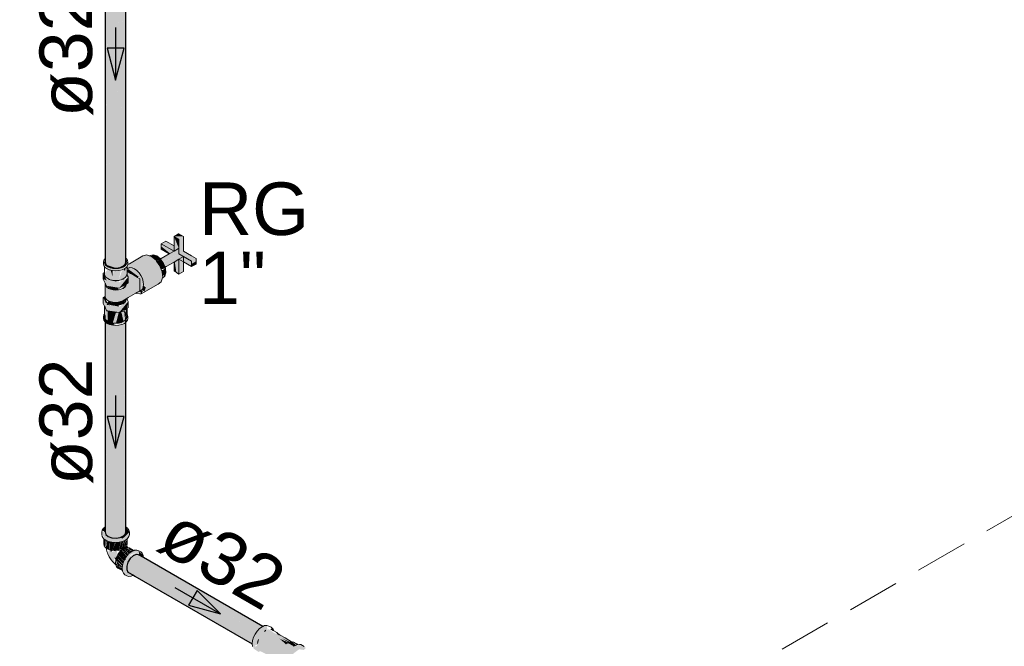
# Model space of a CAD drawing. Header units: millimetres. Extents: x 567 to 934, y -1 to 364.
# Tile 956 of 1056: x 727.39 to 731.14, y 193.91 to 196.3. Entities that reach past the tile are written whole.
import ezdxf

# ---------------------------------------------------------------- set-up
doc = ezdxf.new("R2010")
doc.units = ezdxf.units.MM
doc.header["$MEASUREMENT"] = 0
doc.linetypes.add('JIS_02_2.0', pattern=[0.3, 0.2, -0.1])
doc.linetypes.add('NULL', pattern=[0])
for name, color, linetype, lineweight in [('AF-Condutos', 140, 'Continuous', 25), ('AF-Conexões', 152, 'Continuous', 18), ('AF-Registro', 253, 'Continuous', 18), ('AF-Sentido conduto', 140, 'Continuous', 30), ('AF-Textos conduto', 7, 'Continuous', 9), ('DI-Área do detalhe', 10, 'JIS_02_2.0', 0), ('Textos', 7, 'Continuous', 9)]:
    doc.layers.add(name, color=color, linetype=linetype, lineweight=lineweight)
doc.styles.add('Arial', font='arial.ttf')

msp = doc.modelspace()

# ---------------------------------------------------------------- hatches: boundary and pattern name
at = {"layer": 'AF-Condutos', "linetype": 'Continuous'}
for points in [[(727.717, 195.3784), (727.7196, 195.3648), (727.7285, 195.3569), (727.7285, 196.9697), (727.7197, 195.3891), (727.7196, 196.9776)], [(727.717, 196.9651), (727.717, 195.3741), (727.7196, 196.9638)], [(727.7197, 195.3891), (727.7284, 196.96), (727.7196, 196.9639)], [(727.7285, 195.3569), (727.7421, 195.3518), (727.7421, 196.9646)], [(727.7582, 195.3503), (727.774, 195.3528), (727.774, 196.9656)], [(727.774, 195.3528), (727.7866, 195.3587), (727.7866, 196.9715)], [(727.794, 195.3671), (727.794, 196.9799), (727.7866, 195.3587)], [(727.794, 196.9645), (727.7866, 196.9612), (727.7866, 195.3587)], [(727.7949, 195.3765), (727.7949, 196.9893), (727.794, 195.3944)], [(727.794, 195.3671), (727.7949, 196.9653), (727.794, 196.9647)], [(727.7285, 196.9597), (727.7285, 195.3569), (727.742, 196.954)], [(727.7421, 195.3518), (727.7582, 195.3503), (727.7582, 196.9631)], [(727.7421, 196.9543), (727.7421, 195.3518), (727.7581, 196.9526)], [(727.7739, 196.9567), (727.7582, 196.9555), (727.7582, 195.3503)], [(727.7865, 196.9604), (727.774, 196.9574), (727.774, 195.3528)], [(727.7171, 194.3701), (727.7196, 195.1432), (727.717, 195.1451)], [(727.717, 194.3469), (727.7171, 194.3701), (727.717, 195.1451)], [(727.7171, 194.3659), (727.7196, 194.3376), (727.7285, 194.3297), (727.7421, 194.3246), (727.7438, 194.4073), (727.7421, 195.1374), (727.7294, 194.3873), (727.7285, 195.1426), (727.72, 194.3741), (727.7196, 195.1505)], [(727.7196, 195.1418), (727.72, 194.3741), (727.7284, 195.1366)], [(727.7285, 195.1369), (727.7294, 194.3873), (727.742, 195.1319)], [(727.7421, 194.3246), (727.7582, 194.3231), (727.774, 194.3256), (727.774, 195.1384), (727.7603, 194.4303), (727.7582, 195.136)], [(727.7421, 195.1309), (727.7438, 194.4073), (727.7581, 195.1298)], [(727.7739, 195.1334), (727.7582, 195.1322), (727.7603, 194.4303)], [(727.774, 194.3256), (727.7866, 194.3315), (727.7866, 195.1443)], [(727.7865, 195.1372), (727.774, 195.1342), (727.774, 194.3256)], [(727.7866, 194.3315), (727.794, 194.3399), (727.7941, 194.4105), (727.794, 195.1527)], [(727.7939, 195.1418), (727.7866, 195.1386), (727.7866, 194.3315)], [(727.7949, 194.3493), (727.7949, 195.1621), (727.7941, 194.4105)], [(727.7941, 194.4105), (727.7949, 195.1438), (727.7941, 195.1432)], [(728.2753, 193.928), (728.2849, 193.9543), (727.8116, 194.2455), (727.803, 194.2316), (727.7984, 194.2167), (727.7984, 194.2034), (727.803, 194.194), (728.2762, 193.9208), (728.2762, 193.9213)], [(728.2935, 193.968), (727.8226, 194.2559), (727.8116, 194.2455), (728.2931, 193.9675)], [(728.2843, 193.9546), (728.2931, 193.9675), (727.8116, 194.2455)], [(728.3033, 193.9789), (727.834, 194.2611), (727.8226, 194.2559), (728.3029, 193.9785)], [(728.3013, 193.9795), (727.8226, 194.2559), (728.2932, 193.9682)], [(728.3102, 193.9862), (727.834, 194.2611), (728.3032, 193.979)], [(727.844, 194.2602), (727.834, 194.2611), (728.3118, 193.9853), (728.312, 193.9854), (727.8624, 194.2494), (728.3162, 193.9876)], [(728.3155, 193.988), (727.8624, 194.2494), (728.3116, 193.9856)]]:
    msp.add_hatch(color=151, dxfattribs=at).paths.add_polyline_path(points)
at = {"layer": 'AF-Conexões', "linetype": 'Continuous'}
for points in [[(727.717, 194.3656), (727.7053, 194.3536), (727.717, 194.3448)], [(727.807, 194.3295), (727.8088, 194.3457), (727.7825, 194.3194), (727.7562, 194.3153), (727.7189, 194.3242), (727.7053, 194.3536), (727.7053, 194.3379), (727.7189, 194.3158), (727.7425, 194.308), (727.7698, 194.308), (727.7934, 194.3158)], [(727.7079, 194.348), (727.7189, 194.3242), (727.7562, 194.3153), (727.7825, 194.3194), (727.7723, 194.3253), (727.7582, 194.3231), (727.732, 194.3284), (727.7178, 194.3442)], [(727.717, 194.3602), (727.7951, 194.3518), (727.7425, 194.3751)], [(727.7949, 194.3661), (727.794, 194.3399), (727.774, 194.3256), (727.7825, 194.3209), (727.8088, 194.3457)], [(727.7128, 194.3204), (727.7118, 194.3011), (727.7178, 194.2883), (727.7178, 194.3167)], [(727.7191, 194.2943), (727.7233, 194.3126), (727.7189, 194.3158)], [(727.7191, 194.2873), (727.7248, 194.283), (727.7248, 194.3132)], [(727.7248, 194.283), (727.734, 194.279), (727.7341, 194.3086), (727.7251, 194.3121)], [(727.7432, 194.3079), (727.734, 194.279), (727.7447, 194.2764), (727.7547, 194.307)], [(727.7349, 194.2819), (727.7432, 194.3078), (727.7342, 194.31)], [(727.7456, 194.2791), (727.7562, 194.2755), (727.7562, 194.3069)], [(727.7677, 194.2779), (727.7677, 194.3078), (727.7563, 194.3069), (727.7571, 194.2785)], [(727.7765, 194.3085), (727.7677, 194.3078), (727.7677, 194.2764)], [(727.7783, 194.282), (727.7783, 194.31), (727.7681, 194.278)], [(727.7858, 194.3118), (727.7783, 194.31), (727.7783, 194.279)], [(727.7946, 194.2883), (727.7946, 194.3164), (727.7883, 194.2874), (727.7876, 194.3132), (727.7788, 194.2808)], [(727.7878, 194.2846), (727.7931, 194.3157), (727.7876, 194.3132)], [(727.7946, 194.2883), (727.7978, 194.3191), (727.7946, 194.3167)], [(727.7989, 194.3199), (727.7957, 194.2989), (727.7985, 194.2938)], [(727.7511, 194.2483), (727.7595, 194.2501), (727.7621, 194.276), (727.7385, 194.27), (727.7325, 194.2793), (727.7283, 194.2716), (727.7323, 194.252), (727.7538, 194.225), (727.7508, 194.2417)], [(727.7385, 194.27), (727.7443, 194.2765), (727.7355, 194.2786)], [(727.7722, 194.2692), (727.7647, 194.2608), (727.7875, 194.2361), (727.796, 194.2427)], [(727.7787, 194.2783), (727.7712, 194.2703), (727.7983, 194.2546)], [(727.7712, 194.2703), (727.7927, 194.2464), (727.7983, 194.2546)], [(727.7963, 194.2869), (727.7787, 194.2783), (727.8056, 194.2628), (727.7884, 194.2826), (727.8177, 194.2727)], [(727.7806, 194.2763), (727.7991, 194.256), (727.8055, 194.2627)], [(727.8518, 194.2713), (727.8368, 194.2779), (727.8182, 194.2729), (727.7996, 194.2564), (727.7859, 194.2328), (727.7809, 194.2084), (727.7859, 194.1898), (727.7991, 194.1801), (727.7882, 194.2042), (727.8068, 194.2522), (727.8158, 194.2617), (727.8441, 194.2737), (727.8614, 194.2576)], [(727.7879, 194.2832), (727.8062, 194.2642), (727.8129, 194.2691)], [(727.7881, 194.2835), (727.8114, 194.2701), (727.8178, 194.2727)], [(727.8158, 194.1786), (727.8238, 194.182), (727.803, 194.194), (727.7985, 194.2242), (727.8189, 194.2573), (727.834, 194.2611), (727.844, 194.2602), (727.8441, 194.2737), (727.8068, 194.2522), (727.7882, 194.2042), (727.7984, 194.1819)], [(727.7949, 194.2877), (727.8195, 194.2735), (727.8232, 194.2751)], [(727.8264, 194.2764), (727.809, 194.2864), (727.8043, 194.2835), (727.8232, 194.2751)], [(727.8601, 194.2509), (727.8614, 194.2576), (727.8441, 194.2737), (727.8457, 194.2601)], [(727.7511, 194.2483), (727.757, 194.2414), (727.7596, 194.2501)], [(727.7596, 194.2503), (727.7596, 194.2382), (727.7834, 194.2244)], [(727.7827, 194.2248), (727.7596, 194.2382), (727.7812, 194.217)], [(727.7598, 194.2264), (727.781, 194.2088), (727.7816, 194.2146), (727.7596, 194.2371)], [(727.7668, 194.2585), (727.7597, 194.2505), (727.7869, 194.2348)], [(727.783, 194.2268), (727.7869, 194.2348), (727.7597, 194.2505)], [(727.7564, 194.2227), (727.7808, 194.2073), (727.7599, 194.2261)], [(727.7819, 194.2003), (727.7811, 194.207), (727.7566, 194.2212), (727.7597, 194.2143)], [(728.3069, 193.8935), (728.3457, 193.8741), (728.3793, 193.8636), (728.4006, 193.849), (728.4033, 193.868), (728.4051, 193.8317), (728.4291, 193.8178), (728.4467, 193.8223), (728.4239, 193.8355), (728.418, 193.8486), (728.4339, 193.8855), (728.4549, 193.9008), (728.4719, 193.8977), (728.48, 193.9059), (728.4613, 193.9185), (728.4352, 193.9131), (728.4119, 193.9245), (728.4046, 193.9194), (728.3805, 193.9406), (728.4153, 193.9256), (728.3878, 193.9438), (728.4206, 193.9276), (728.4228, 193.9286), (728.4009, 193.9436), (728.3575, 193.9638), (728.3393, 193.9771), (728.3168, 193.9641), (728.3032, 193.9446), (728.2915, 193.9403), (728.287, 193.9162), (728.2956, 193.9162), (728.287, 193.9087), (728.2915, 193.9403), (728.3032, 193.9446), (728.3168, 193.9641), (728.3337, 193.975), (728.3319, 193.9914), (728.3162, 193.9876), (728.2947, 193.9699), (728.2811, 193.9463), (728.2761, 193.9219), (728.2811, 193.9033), (728.2998, 193.8906)], [(728.3518, 193.9808), (728.3442, 193.9766), (728.3557, 193.9724)], [(728.3805, 193.9406), (728.4046, 193.9194), (728.41, 193.9236)], [(728.4147, 193.9258), (728.3805, 193.9406), (728.4098, 193.9237)], [(728.3878, 193.9438), (728.4151, 193.9257), (728.4204, 193.9277)], [(728.4253, 193.9295), (728.4009, 193.9436), (728.423, 193.9287)], [(728.4415, 193.9172), (728.4119, 193.9245), (728.4321, 193.9128)], [(728.4273, 193.9283), (728.4122, 193.9244), (728.4428, 193.9168)]]:
    msp.add_hatch(color=161, dxfattribs=at).paths.add_polyline_path(points)
at = {"layer": 'AF-Registro', "linetype": 'Continuous'}
for points in [[(727.9966, 195.4808), (727.9786, 195.4712), (728.014, 195.4708)], [(727.9966, 195.4256), (727.9966, 195.4608), (727.9786, 195.4712)], [(727.9966, 195.4608), (728.014, 195.4148), (728.014, 195.4708), (727.9786, 195.4712)], [(727.9966, 195.4048), (727.9966, 195.4248), (727.9786, 195.4712), (727.9786, 195.4352)], [(727.9786, 195.4352), (727.9474, 195.4532), (727.9301, 195.4432), (727.9786, 195.4299)], [(727.9301, 195.4432), (727.9786, 195.4152), (727.9959, 195.4252)], [(727.9786, 195.4152), (727.9301, 195.4432), (727.9301, 195.4328), (727.9786, 195.3944)], [(727.9634, 195.4064), (727.9301, 195.4328), (727.9301, 195.4224), (727.9606, 195.4048)], [(727.9966, 195.384), (728.0451, 195.356), (728.0451, 195.3768), (728.014, 195.3911), (727.9966, 195.4048), (727.9786, 195.4352), (727.9786, 195.4152)], [(728.014, 195.4148), (727.9966, 195.4608), (727.9966, 195.4048), (728.0624, 195.3868)], [(727.8036, 195.3624), (727.803, 195.3476), (727.8448, 195.3171), (727.848, 195.3094), (727.848, 195.268), (727.8583, 195.2703), (727.8629, 195.2876), (727.8713, 195.2775), (727.9299, 195.2979), (727.9351, 195.3136), (727.9335, 195.3363), (727.9245, 195.3595), (727.8459, 195.3431), (727.8499, 195.3277), (727.8283, 195.3476), (727.8336, 195.3184), (727.8459, 195.3431), (727.9245, 195.3595), (727.9123, 195.3769), (727.8924, 195.3946), (727.8107, 195.3634), (727.8747, 195.4004), (727.8602, 195.3966)], [(727.8747, 195.4004), (727.8107, 195.3634), (727.8924, 195.3946)], [(727.8904, 195.3962), (727.8995, 195.3887), (727.9131, 195.3966), (727.8991, 195.4013)], [(727.9123, 195.3769), (727.9272, 195.385), (727.9131, 195.3966), (727.8995, 195.3887)], [(727.9786, 195.4152), (727.927, 195.3854), (727.937, 195.3711), (727.9966, 195.4048)], [(727.9445, 195.3539), (727.9966, 195.384), (727.9966, 195.4048), (727.938, 195.3709), (727.9395, 195.367)], [(727.9876, 195.3332), (727.9966, 195.328), (727.9966, 195.384), (727.9786, 195.3944)], [(727.9966, 195.4048), (728.0451, 195.3768), (728.0451, 195.3664), (728.0624, 195.3764), (728.0624, 195.3868)], [(727.9966, 195.384), (727.9966, 195.328), (728.014, 195.338), (728.014, 195.394)], [(727.9969, 195.4046), (728.0118, 195.3928), (728.045, 195.3768)], [(727.7967, 195.36), (727.7568, 195.3464), (727.7336, 195.35), (727.7197, 195.3609), (727.7239, 195.3477), (727.7448, 195.3408), (727.7689, 195.3408), (727.7801, 195.35), (727.7817, 195.3453)], [(727.7225, 195.3623), (727.7322, 195.3533), (727.7598, 195.3502)], [(727.7997, 195.3278), (727.7997, 195.3569), (727.7819, 195.3443), (727.7684, 195.3058), (727.7939, 195.3154)], [(727.9242, 195.36), (727.9389, 195.3685), (727.9272, 195.385), (727.9125, 195.3765)], [(727.9461, 195.3499), (727.9389, 195.3685), (727.9243, 195.3601), (727.93, 195.3455)], [(727.9786, 195.3736), (727.9786, 195.3384), (727.9876, 195.3332), (727.9814, 195.3752)], [(728.0624, 195.3668), (728.0624, 195.3764), (728.0451, 195.3664), (728.0451, 195.356)], [(727.7128, 195.333), (727.7095, 195.3311), (727.7222, 195.3038), (727.7695, 195.2965), (727.7668, 195.3023), (727.7254, 195.3054)], [(727.7095, 195.3087), (727.7222, 195.3038), (727.7095, 195.3311)], [(727.7095, 195.3087), (727.7222, 195.2814), (727.7695, 195.2741), (727.8041, 195.3165), (727.7695, 195.2965), (727.7259, 195.3032)], [(727.7171, 195.3355), (727.7154, 195.3214), (727.7265, 195.3103), (727.7457, 195.3039), (727.7679, 195.3039), (727.7766, 195.3414), (727.7481, 195.3405), (727.7457, 195.315), (727.7374, 195.3413), (727.7278, 195.346)], [(727.7457, 195.315), (727.7457, 195.3405), (727.7372, 195.3426)], [(727.8041, 195.2941), (727.8041, 195.3165), (727.7695, 195.2741)], [(727.8018, 195.3368), (727.7982, 195.3214), (727.8041, 195.3082), (727.848, 195.3101)], [(727.7997, 195.338), (727.839, 195.3153), (727.8448, 195.3171), (727.8041, 195.3468)], [(727.9336, 195.336), (727.9461, 195.3499), (727.933, 195.3424)], [(727.9336, 195.3359), (727.9476, 195.3325), (727.9461, 195.3499)], [(727.9476, 195.3325), (727.9337, 195.3359), (727.9373, 195.3266)], [(727.9431, 195.3193), (727.9476, 195.3325), (727.9345, 195.325)], [(727.848, 195.2637), (727.848, 195.3101), (727.8041, 195.3082), (727.8041, 195.2941), (727.7834, 195.2728), (727.7557, 195.2662), (727.728, 195.2728), (727.7165, 195.2888), (727.7165, 195.2424), (727.7179, 195.283), (727.7179, 195.2365), (727.728, 195.2264), (727.7557, 195.2198), (727.7834, 195.2264)], [(727.7165, 195.2424), (727.7176, 195.2375), (727.7179, 195.283)], [(727.7229, 195.2813), (727.7372, 195.2699), (727.767, 195.2676), (727.767, 195.2745)], [(727.7947, 195.2836), (727.796, 195.2894), (727.7764, 195.2699)], [(727.8041, 195.288), (727.8376, 195.2583), (727.8389, 195.3142)], [(727.9178, 195.2894), (727.9299, 195.2979), (727.8713, 195.2775), (727.8658, 195.2609), (727.8537, 195.2524)], [(727.8564, 195.2686), (727.8658, 195.2609), (727.8712, 195.2771), (727.8624, 195.2837)], [(727.7152, 195.2416), (727.7095, 195.2383), (727.7222, 195.211)], [(727.8489, 195.2629), (727.8537, 195.2524), (727.8619, 195.2658)], [(727.7095, 195.2157), (727.7222, 195.1884), (727.7222, 195.211), (727.7095, 195.2383)], [(727.714, 195.1754), (727.7194, 195.1535), (727.7244, 195.1465), (727.7265, 195.1791), (727.714, 195.2044)], [(727.7222, 195.1884), (727.7695, 195.1811), (727.8041, 195.2237), (727.7695, 195.2037), (727.7222, 195.211)], [(727.7238, 195.2146), (727.7222, 195.211), (727.7376, 195.2086)], [(727.7238, 195.2146), (727.745, 195.2075), (727.7299, 195.2256)], [(727.7306, 195.2241), (727.7372, 195.2114), (727.7372, 195.2223)], [(727.7372, 195.2225), (727.7372, 195.2114), (727.7467, 195.2092)], [(727.7388, 195.2211), (727.7467, 195.2092), (727.7467, 195.2203)], [(727.7417, 195.2095), (727.7695, 195.2037), (727.7677, 195.2076)], [(727.7563, 195.2198), (727.7467, 195.2092), (727.7568, 195.2084)], [(727.7467, 195.2191), (727.7467, 195.2092), (727.7562, 195.2197)], [(727.7666, 195.2207), (727.7568, 195.2084), (727.767, 195.2092)], [(727.7665, 195.2206), (727.7568, 195.2199), (727.7568, 195.2084)], [(727.7763, 195.2232), (727.767, 195.2092), (727.7764, 195.2114)], [(727.7761, 195.223), (727.767, 195.2208), (727.767, 195.2092)], [(727.8041, 195.2237), (727.7711, 195.1831), (727.7997, 195.1985)], [(727.7996, 195.2336), (727.7845, 195.227), (727.7764, 195.2114), (727.7845, 195.215)], [(727.7764, 195.2114), (727.7844, 195.2268), (727.7764, 195.2233)], [(727.7119, 195.1724), (727.7119, 195.152), (727.7239, 195.1399), (727.7448, 195.133), (727.753, 195.1368), (727.7197, 195.1531)], [(727.717, 195.1798), (727.7156, 195.1588), (727.7194, 195.1535)], [(727.7265, 195.148), (727.7457, 195.1416), (727.7568, 195.1797), (727.7258, 195.1879)], [(727.7265, 195.1869), (727.7568, 195.1797), (727.7654, 195.1817)], [(727.7871, 195.1869), (727.7568, 195.1797), (727.7461, 195.1399), (727.7568, 195.1407), (727.7679, 195.1805), (727.7783, 195.183), (727.7871, 195.148), (727.7935, 195.1527)], [(727.7679, 195.1805), (727.7572, 195.139), (727.7775, 195.1439)], [(727.7783, 195.183), (727.7679, 195.1805), (727.7775, 195.1437), (727.7865, 195.1477)], [(727.7937, 195.1527), (727.7899, 195.189), (727.7871, 195.1869)], [(727.7949, 195.1821), (727.7908, 195.1878), (727.7939, 195.1531), (727.7979, 195.1586)], [(727.7995, 195.1649), (727.7997, 195.1985), (727.7939, 195.1921), (727.798, 195.158)], [(727.8018, 195.1585), (727.7902, 195.1473), (727.7448, 195.133), (727.7568, 195.1321), (727.7568, 195.1377), (727.7801, 195.1357), (727.7801, 195.1418), (727.7897, 195.1399), (727.8018, 195.152)]]:
    msp.add_hatch(color=254, dxfattribs=at).paths.add_polyline_path(points)

# ---------------------------------------------------------------- linework, layer by layer
at = {"layer": 'AF-Condutos'}
for p, q in [((727.717, 196.9651), (727.717, 195.3741)), ((727.7949, 195.3908), (727.7949, 196.9893)), ((727.7949, 195.3884), (727.7949, 195.3908)), ((727.717, 195.3741), (727.7196, 195.3648)), ((727.7196, 195.3648), (727.7285, 195.3569)), ((727.7285, 195.3569), (727.7421, 195.3518)), ((727.774, 195.3528), (727.7866, 195.3587)), ((727.7866, 195.3587), (727.794, 195.3671)), ((727.794, 195.3671), (727.7949, 195.3765)), ((727.7949, 195.3808), (727.7949, 195.3884)), ((727.7949, 195.3778), (727.7949, 195.3808)), ((727.7949, 195.3765), (727.7949, 195.3778)), ((727.7421, 195.3518), (727.7582, 195.3503)), ((727.7582, 195.3503), (727.774, 195.3528)), ((727.717, 195.1451), (727.717, 194.37)), ((727.7949, 194.407), (727.7949, 195.1621)), ((727.7949, 194.3705), (727.7949, 194.407)), ((727.717, 194.37), (727.717, 194.3469)), ((727.717, 194.3469), (727.7196, 194.3376)), ((727.794, 194.3399), (727.7949, 194.3493)), ((727.7949, 194.3661), (727.7949, 194.3705)), ((727.7949, 194.3493), (727.7949, 194.3661)), ((727.7196, 194.3376), (727.7285, 194.3297)), ((727.7285, 194.3297), (727.7421, 194.3246)), ((727.7421, 194.3246), (727.7582, 194.3231)), ((727.7582, 194.3231), (727.774, 194.3256)), ((727.774, 194.3256), (727.7866, 194.3315)), ((727.7866, 194.3315), (727.794, 194.3399)), ((727.803, 194.2316), (727.7984, 194.2167)), ((727.8116, 194.2455), (727.803, 194.2316)), ((727.8226, 194.2559), (727.8116, 194.2455)), ((727.834, 194.2611), (727.8226, 194.2559)), ((727.844, 194.2602), (727.834, 194.2611)), ((727.8624, 194.2496), (727.844, 194.2602)), ((728.3162, 193.9876), (727.8624, 194.2496)), ((727.7984, 194.2167), (727.7984, 194.2034)), ((727.7984, 194.2034), (727.803, 194.194)), ((727.803, 194.194), (727.8238, 194.182)), ((727.8238, 194.182), (727.8299, 194.1785)), ((727.8299, 194.1785), (728.2762, 193.9208))]:
    msp.add_line(p, q, dxfattribs=at)
at = {"layer": 'AF-Conexões'}
for p, q in [((727.7053, 194.3536), (727.7035, 194.3457)), ((727.7035, 194.3457), (727.7035, 194.3373)), ((727.7106, 194.3609), (727.7053, 194.3536)), ((727.7127, 194.3626), (727.7106, 194.3609)), ((727.717, 194.3658), (727.7127, 194.3626)), ((727.7963, 194.3651), (727.7949, 194.3661)), ((727.8018, 194.3609), (727.7963, 194.3651)), ((727.8066, 194.3542), (727.8018, 194.3609)), ((727.807, 194.3536), (727.8066, 194.3542)), ((727.8088, 194.3457), (727.807, 194.3536)), ((727.8088, 194.3373), (727.8088, 194.3457)), ((727.7035, 194.3373), (727.7053, 194.3295)), ((727.7053, 194.3295), (727.7106, 194.3221)), ((727.7106, 194.3221), (727.7118, 194.3212)), ((727.7118, 194.3212), (727.7189, 194.3158)), ((727.7118, 194.3212), (727.7118, 194.3011)), ((727.7189, 194.3158), (727.7298, 194.311)), ((727.7298, 194.311), (727.7425, 194.308)), ((727.7425, 194.308), (727.7562, 194.3069)), ((727.7562, 194.3069), (727.7698, 194.308)), ((727.7698, 194.308), (727.7825, 194.311)), ((727.7825, 194.311), (727.7934, 194.3158)), ((727.7934, 194.3158), (727.8005, 194.3212)), ((727.8005, 194.3212), (727.8018, 194.3221)), ((727.8005, 194.3011), (727.8005, 194.3212)), ((727.8018, 194.3221), (727.807, 194.3295)), ((727.807, 194.3295), (727.8088, 194.3373)), ((727.7118, 194.3011), (727.7134, 194.2945)), ((727.7134, 194.2945), (727.7178, 194.2883)), ((727.7178, 194.2883), (727.7188, 194.2876)), ((727.7188, 194.2876), (727.7191, 194.2873)), ((727.7191, 194.2873), (727.7248, 194.283)), ((727.7191, 194.2873), (727.7199, 194.2844)), ((727.7199, 194.2844), (727.7228, 194.2734)), ((727.7228, 194.2734), (727.7266, 194.2631)), ((727.7248, 194.283), (727.734, 194.279)), ((727.734, 194.279), (727.7447, 194.2764)), ((727.7447, 194.2764), (727.7562, 194.2755)), ((727.7562, 194.2755), (727.7677, 194.2764)), ((727.7712, 194.2703), (727.7647, 194.2608)), ((727.7677, 194.2764), (727.7783, 194.279)), ((727.7787, 194.2783), (727.7712, 194.2703)), ((727.7783, 194.279), (727.7816, 194.2804)), ((727.7816, 194.2804), (727.7787, 194.2783)), ((727.7868, 194.2842), (727.7816, 194.2804)), ((727.7816, 194.2804), (727.7875, 194.283)), ((727.7921, 194.2865), (727.7868, 194.2842)), ((727.7875, 194.283), (727.7921, 194.2865)), ((727.7921, 194.2865), (727.7946, 194.2883)), ((727.7949, 194.2877), (727.7921, 194.2865)), ((727.7946, 194.2883), (727.7985, 194.2938)), ((727.8016, 194.2883), (727.7949, 194.2877)), ((727.7985, 194.2938), (727.799, 194.2945)), ((727.8016, 194.2883), (727.7985, 194.2938)), ((727.799, 194.2945), (727.8005, 194.3011)), ((727.8025, 194.2884), (727.8016, 194.2883)), ((727.809, 194.2864), (727.8025, 194.2884)), ((727.8182, 194.2729), (727.8085, 194.2659)), ((727.8264, 194.2764), (727.809, 194.2864)), ((727.8264, 194.2764), (727.8182, 194.2729)), ((727.8278, 194.277), (727.8264, 194.2764)), ((727.8368, 194.2779), (727.8278, 194.277)), ((727.8445, 194.2755), (727.8368, 194.2779)), ((727.8518, 194.2713), (727.8445, 194.2755)), ((727.8577, 194.2659), (727.8518, 194.2713)), ((727.7266, 194.2631), (727.7323, 194.252)), ((727.7323, 194.252), (727.7391, 194.2414)), ((727.7391, 194.2414), (727.7461, 194.233)), ((727.7461, 194.233), (727.7538, 194.225)), ((727.7566, 194.2399), (727.7555, 194.2299)), ((727.7555, 194.2299), (727.7564, 194.2227)), ((727.7596, 194.2503), (727.7566, 194.2399)), ((727.7597, 194.2505), (727.7596, 194.2503)), ((727.7647, 194.2608), (727.7597, 194.2505)), ((727.7859, 194.2328), (727.7822, 194.2203)), ((727.7919, 194.2451), (727.7859, 194.2328)), ((727.7996, 194.2564), (727.7919, 194.2451)), ((727.8085, 194.2659), (727.7996, 194.2564)), ((727.8614, 194.2576), (727.8577, 194.2659)), ((727.8624, 194.2496), (727.8614, 194.2576)), ((727.7538, 194.225), (727.7564, 194.2227)), ((727.7564, 194.2227), (727.7564, 194.2224)), ((727.7564, 194.2224), (727.7566, 194.2212)), ((727.7566, 194.2212), (727.7597, 194.2143)), ((727.7597, 194.2143), (727.7647, 194.2096)), ((727.7647, 194.2096), (727.782, 194.1996)), ((727.7822, 194.2203), (727.7809, 194.2084)), ((727.7809, 194.2084), (727.782, 194.1996)), ((727.782, 194.1996), (727.7822, 194.198)), ((727.7822, 194.198), (727.7859, 194.1898)), ((727.7859, 194.1898), (727.7919, 194.1843)), ((727.7919, 194.1843), (727.7991, 194.1801)), ((727.7991, 194.1801), (727.8068, 194.1777)), ((727.8068, 194.1777), (727.8158, 194.1786)), ((727.8158, 194.1786), (727.8238, 194.182)), ((728.2947, 193.9699), (728.287, 193.9586)), ((728.3037, 193.9793), (728.2947, 193.9699)), ((728.3133, 193.9864), (728.3037, 193.9793)), ((728.3162, 193.9876), (728.3133, 193.9864)), ((728.323, 193.9905), (728.3162, 193.9876)), ((728.328, 193.9729), (728.3224, 193.9685)), ((728.3224, 193.9685), (728.3237, 193.9694)), ((728.3319, 193.9914), (728.323, 193.9905)), ((728.3237, 193.9694), (728.328, 193.9729)), ((728.3397, 193.989), (728.3319, 193.9914)), ((728.3476, 193.9841), (728.3397, 193.989)), ((728.3518, 193.9808), (728.3476, 193.9841)), ((728.3557, 193.9724), (728.3492, 193.9762)), ((728.3492, 193.9762), (728.3529, 193.9733)), ((728.356, 193.9775), (728.3518, 193.9808)), ((728.3582, 193.971), (728.3557, 193.9724)), ((728.3582, 193.9718), (728.356, 193.9775)), ((728.3585, 193.9708), (728.3582, 193.9718)), ((728.3585, 193.9708), (728.3582, 193.971)), ((728.3703, 193.964), (728.3585, 193.9708)), ((728.2773, 193.9337), (728.2761, 193.9219)), ((728.2811, 193.9463), (728.2773, 193.9337)), ((728.287, 193.9586), (728.2811, 193.9463)), ((728.2995, 193.9374), (728.2956, 193.9228)), ((728.2956, 193.9228), (728.2976, 193.9301)), ((728.2976, 193.9301), (728.2995, 193.9374)), ((728.374, 193.9611), (728.3703, 193.964)), ((728.3711, 193.9607), (728.3746, 193.9579)), ((728.3712, 193.9607), (728.3711, 193.9607)), ((728.3773, 193.9572), (728.3712, 193.9607)), ((728.3777, 193.9581), (728.374, 193.9611)), ((728.3746, 193.9579), (728.3781, 193.9552)), ((728.3783, 193.9566), (728.3773, 193.9572)), ((728.3783, 193.9566), (728.3777, 193.9581)), ((728.3829, 193.9539), (728.3783, 193.9566)), ((728.4009, 193.9436), (728.3829, 193.9539)), ((728.4253, 193.9295), (728.4009, 193.9436)), ((728.4273, 193.9283), (728.4253, 193.9295)), ((728.2761, 193.9219), (728.2762, 193.9208)), ((728.2762, 193.9208), (728.2773, 193.9115)), ((728.41, 193.9236), (728.4153, 193.9256)), ((728.4119, 193.9245), (728.41, 193.9236)), ((728.4202, 193.9276), (728.4119, 193.9245)), ((728.4231, 193.9287), (728.4202, 193.9276)), ((728.4273, 193.9283), (728.4231, 193.9287)), ((728.4281, 193.9282), (728.4273, 193.9283)), ((728.433, 193.9278), (728.4281, 193.9282)), ((728.4484, 193.9189), (728.433, 193.9278)), ((728.433, 193.9123), (728.4443, 193.9165)), ((728.4373, 193.9148), (728.433, 193.9123)), ((728.4423, 193.9166), (728.4373, 193.9148)), ((728.4484, 193.9189), (728.4423, 193.9166)), ((728.4501, 193.9195), (728.4484, 193.9189)), ((728.4557, 193.919), (728.4501, 193.9195)), ((728.4613, 193.9185), (728.4557, 193.919)), ((728.4741, 193.9114), (728.4613, 193.9185))]:
    msp.add_line(p, q, dxfattribs=at)
at = {"layer": 'AF-Registro'}
for p, q in [((727.9959, 195.4812), (727.9786, 195.4712)), ((727.9966, 195.4608), (727.9786, 195.4712)), ((727.9786, 195.4712), (727.9966, 195.4608)), ((727.9786, 195.4712), (727.9786, 195.4352)), ((727.9966, 195.4808), (727.9959, 195.4812)), ((728.014, 195.4708), (727.9966, 195.4808)), ((728.014, 195.4148), (728.014, 195.4708)), ((727.9474, 195.4532), (727.9301, 195.4432)), ((727.9301, 195.4432), (727.9786, 195.4152)), ((727.9301, 195.4432), (727.9301, 195.4328)), ((727.9786, 195.4152), (727.9301, 195.4432)), ((727.9301, 195.4328), (727.9301, 195.4224)), ((727.9786, 195.4352), (727.9474, 195.4532)), ((727.9786, 195.4352), (727.9786, 195.4152)), ((727.9966, 195.4256), (727.9966, 195.4608)), ((727.9966, 195.4608), (727.9966, 195.4256)), ((727.8602, 195.3966), (727.8086, 195.3669)), ((727.8747, 195.4004), (727.8602, 195.3966)), ((727.8841, 195.3973), (727.8747, 195.4004)), ((727.8852, 195.397), (727.8841, 195.3973)), ((727.8874, 195.3982), (727.8852, 195.397)), ((727.8924, 195.3946), (727.8852, 195.397)), ((727.8991, 195.4013), (727.8874, 195.3982)), ((727.91, 195.3801), (727.8924, 195.3946)), ((727.9131, 195.3966), (727.8991, 195.4013)), ((727.9269, 195.3853), (727.9131, 195.3966)), ((727.9301, 195.4224), (727.9606, 195.4048)), ((727.9606, 195.4048), (727.9301, 195.3872)), ((727.9786, 195.4152), (727.9606, 195.4048)), ((727.9786, 195.4152), (727.9959, 195.4252)), ((727.9966, 195.4256), (727.9966, 195.4048)), ((727.9966, 195.4048), (727.9966, 195.4248)), ((727.9966, 195.4048), (728.0451, 195.3768)), ((728.014, 195.3948), (727.9966, 195.4048)), ((728.014, 195.394), (727.9966, 195.384)), ((728.0451, 195.3968), (728.014, 195.4148)), ((728.014, 195.338), (728.014, 195.394)), ((728.0451, 195.3768), (728.0147, 195.3944)), ((728.0624, 195.3868), (728.0451, 195.3968)), ((727.7119, 195.3802), (727.7103, 195.3733)), ((727.7103, 195.3733), (727.7103, 195.3667)), ((727.7103, 195.3667), (727.7119, 195.3598)), ((727.714, 195.3832), (727.7119, 195.3802)), ((727.7119, 195.3598), (727.714, 195.3569)), ((727.7165, 195.3867), (727.714, 195.3832)), ((727.7144, 195.3715), (727.714, 195.3733)), ((727.714, 195.3733), (727.714, 195.3698)), ((727.714, 195.3569), (727.7165, 195.3533)), ((727.714, 195.3569), (727.714, 195.3337)), ((727.7154, 195.3762), (727.7144, 195.3715)), ((727.7147, 195.37), (727.7144, 195.3715)), ((727.7154, 195.3669), (727.7147, 195.37)), ((727.7162, 195.3772), (727.7154, 195.3762)), ((727.7197, 195.3609), (727.7154, 195.3669)), ((727.7164, 195.3776), (727.7162, 195.3772)), ((727.717, 195.3784), (727.7164, 195.3776)), ((727.717, 195.3871), (727.7165, 195.3867)), ((727.7165, 195.3533), (727.7239, 195.3477)), ((727.7265, 195.3558), (727.7197, 195.3609)), ((727.7354, 195.3519), (727.7265, 195.3558)), ((727.7871, 195.3558), (727.7783, 195.3519)), ((727.7939, 195.3609), (727.7871, 195.3558)), ((727.7897, 195.3477), (727.7971, 195.3533)), ((727.7982, 195.3669), (727.7939, 195.3609)), ((727.7959, 195.3876), (727.7949, 195.3884)), ((727.7952, 195.3803), (727.7949, 195.3808)), ((727.7972, 195.3776), (727.7952, 195.3803)), ((727.7971, 195.3867), (727.7959, 195.3876)), ((727.7997, 195.3831), (727.7971, 195.3867)), ((727.7971, 195.3533), (727.7997, 195.3569)), ((727.7982, 195.3762), (727.7972, 195.3776)), ((727.799, 195.3727), (727.7982, 195.3762)), ((727.7989, 195.37), (727.7982, 195.3669)), ((727.7993, 195.3715), (727.7989, 195.37)), ((727.7992, 195.3717), (727.799, 195.3727)), ((727.7993, 195.3715), (727.7992, 195.3717)), ((727.7997, 195.3733), (727.7993, 195.3715)), ((727.8018, 195.3802), (727.7997, 195.3831)), ((727.7997, 195.3698), (727.7997, 195.3733)), ((727.7997, 195.3569), (727.8018, 195.3598)), ((727.7997, 195.3487), (727.7997, 195.3569)), ((727.8034, 195.3733), (727.8018, 195.3802)), ((727.8018, 195.3598), (727.8026, 195.3634)), ((727.8026, 195.3634), (727.8034, 195.3667)), ((727.8034, 195.3638), (727.8026, 195.3634)), ((727.8034, 195.3667), (727.8034, 195.3733)), ((727.8056, 195.3651), (727.8034, 195.3638)), ((727.8086, 195.3669), (727.8056, 195.3651)), ((727.9123, 195.3769), (727.91, 195.3801)), ((727.9245, 195.3595), (727.9123, 195.3769)), ((727.93, 195.3455), (727.9245, 195.3595)), ((727.927, 195.3854), (727.9269, 195.3853)), ((727.9272, 195.385), (727.9269, 195.3853)), ((727.9301, 195.3872), (727.927, 195.3854)), ((727.9389, 195.3685), (727.9272, 195.385)), ((727.9445, 195.3539), (727.9389, 195.3685)), ((727.9445, 195.3539), (727.9481, 195.356)), ((727.9461, 195.3499), (727.9445, 195.3539)), ((727.9481, 195.356), (727.9786, 195.3736)), ((727.9786, 195.3736), (727.9966, 195.384)), ((727.9786, 195.3736), (727.9786, 195.3384)), ((727.9966, 195.384), (728.014, 195.374)), ((727.9966, 195.328), (727.9966, 195.384)), ((727.9966, 195.384), (727.9966, 195.328)), ((728.014, 195.374), (728.0451, 195.356)), ((728.0451, 195.3768), (728.0451, 195.3664)), ((728.0451, 195.3664), (728.0451, 195.3768)), ((728.0451, 195.3664), (728.0451, 195.356)), ((728.0451, 195.356), (728.0451, 195.3664)), ((728.0451, 195.356), (728.0624, 195.366)), ((728.0624, 195.3764), (728.0624, 195.3868)), ((728.0624, 195.3668), (728.0624, 195.3764)), ((728.0624, 195.366), (728.0624, 195.3668)), ((727.7128, 195.333), (727.7095, 195.3311)), ((727.7095, 195.3311), (727.7095, 195.3087)), ((727.714, 195.3337), (727.7128, 195.333)), ((727.714, 195.3337), (727.714, 195.3278)), ((727.714, 195.3278), (727.7154, 195.3214)), ((727.7154, 195.3214), (727.7197, 195.3154)), ((727.7239, 195.3477), (727.732, 195.3441)), ((727.732, 195.3441), (727.7336, 195.3435)), ((727.7336, 195.3435), (727.7448, 195.3408)), ((727.7425, 195.3502), (727.7354, 195.3519)), ((727.7457, 195.3494), (727.7425, 195.3502)), ((727.7448, 195.3408), (727.7568, 195.3399)), ((727.7568, 195.3485), (727.7457, 195.3494)), ((727.7595, 195.3487), (727.7568, 195.3485)), ((727.7568, 195.3399), (727.7689, 195.3408)), ((727.7679, 195.3494), (727.7595, 195.3487)), ((727.7783, 195.3519), (727.7679, 195.3494)), ((727.7689, 195.3408), (727.7801, 195.3435)), ((727.7801, 195.3435), (727.7836, 195.345)), ((727.7836, 195.345), (727.7868, 195.3465)), ((727.7868, 195.3465), (727.7897, 195.3477)), ((727.7915, 195.3438), (727.789, 195.3442)), ((727.7921, 195.3424), (727.7915, 195.3438)), ((727.7939, 195.3154), (727.7982, 195.3214)), ((727.7982, 195.3214), (727.7994, 195.3266)), ((727.7994, 195.3266), (727.7997, 195.3278)), ((727.7997, 195.3261), (727.7994, 195.3266)), ((727.8038, 195.35), (727.7997, 195.3476)), ((727.7997, 195.3476), (727.7997, 195.3487)), ((727.7997, 195.3462), (727.7997, 195.3476)), ((727.7997, 195.338), (727.7997, 195.3462)), ((727.7997, 195.3278), (727.7997, 195.338)), ((727.8018, 195.3368), (727.7997, 195.338)), ((727.8004, 195.3245), (727.7997, 195.3261)), ((727.8009, 195.3235), (727.8004, 195.3245)), ((727.8019, 195.3214), (727.8009, 195.3235)), ((727.8041, 195.3354), (727.8018, 195.3368)), ((727.8036, 195.3176), (727.8019, 195.3214)), ((727.8041, 195.3165), (727.8036, 195.3176)), ((727.8049, 195.3503), (727.8038, 195.35)), ((727.8071, 195.3337), (727.8041, 195.3354)), ((727.8041, 195.2968), (727.8041, 195.3165)), ((727.811, 195.3522), (727.8049, 195.3503)), ((727.8098, 195.3321), (727.8071, 195.3337)), ((727.8134, 195.3301), (727.8098, 195.3321)), ((727.8193, 195.3514), (727.811, 195.3522)), ((727.8214, 195.3255), (727.8134, 195.3301)), ((727.8283, 195.3476), (727.8193, 195.3514)), ((727.83, 195.3205), (727.8214, 195.3255)), ((727.8372, 195.341), (727.8283, 195.3476)), ((727.8321, 195.3193), (727.83, 195.3205)), ((727.8322, 195.3192), (727.8321, 195.3193)), ((727.8399, 195.3148), (727.8322, 195.3192)), ((727.8456, 195.3322), (727.8372, 195.341)), ((727.8528, 195.3217), (727.8456, 195.3322)), ((727.8583, 195.3103), (727.8528, 195.3217)), ((727.9335, 195.3363), (727.93, 195.3455)), ((727.9354, 195.3145), (727.9335, 195.3363)), ((727.9355, 195.3139), (727.9431, 195.3193)), ((727.9431, 195.3193), (727.9476, 195.3325)), ((727.9476, 195.3325), (727.9461, 195.3499)), ((727.9786, 195.3384), (727.9876, 195.3332)), ((727.9876, 195.3332), (727.9966, 195.328)), ((727.9966, 195.328), (728.014, 195.338)), ((727.7095, 195.3087), (727.7156, 195.2955)), ((727.7156, 195.2955), (727.7167, 195.2931)), ((727.7171, 195.2916), (727.7165, 195.2888)), ((727.7165, 195.2888), (727.7165, 195.2424)), ((727.7167, 195.2931), (727.7168, 195.2929)), ((727.7168, 195.2929), (727.7172, 195.292)), ((727.7172, 195.292), (727.7171, 195.2916)), ((727.7172, 195.292), (727.7176, 195.2912)), ((727.7176, 195.2912), (727.7222, 195.2814)), ((727.7176, 195.2912), (727.7176, 195.2895)), ((727.7176, 195.2895), (727.719, 195.2836)), ((727.719, 195.2836), (727.7229, 195.2781)), ((727.7197, 195.3154), (727.7265, 195.3103)), ((727.7222, 195.2814), (727.7695, 195.2741)), ((727.7229, 195.2781), (727.7291, 195.2735)), ((727.7265, 195.3103), (727.7291, 195.3078)), ((727.7265, 195.3103), (727.7327, 195.3075)), ((727.7291, 195.3078), (727.732, 195.3071)), ((727.732, 195.3071), (727.7357, 195.3062)), ((727.7327, 195.3075), (727.7354, 195.3064)), ((727.7354, 195.3064), (727.7457, 195.3039)), ((727.7357, 195.3062), (727.736, 195.3061)), ((727.736, 195.3061), (727.743, 195.3045)), ((727.743, 195.3045), (727.7453, 195.3039)), ((727.7453, 195.3039), (727.7499, 195.3028)), ((727.7457, 195.3039), (727.7568, 195.303)), ((727.7499, 195.3028), (727.7568, 195.3012)), ((727.7568, 195.303), (727.7679, 195.3039)), ((727.7568, 195.3012), (727.7637, 195.3028)), ((727.7637, 195.3028), (727.7683, 195.3039)), ((727.7679, 195.3039), (727.7783, 195.3064)), ((727.7683, 195.3039), (727.7707, 195.3045)), ((727.7695, 195.2741), (727.796, 195.2894)), ((727.7707, 195.3045), (727.7845, 195.3078)), ((727.7783, 195.3064), (727.7871, 195.3103)), ((727.7871, 195.3103), (727.7796, 195.3085)), ((727.7845, 195.3078), (727.7871, 195.3103)), ((727.7845, 195.2735), (727.7908, 195.2781)), ((727.7871, 195.3103), (727.7939, 195.3154)), ((727.7908, 195.2781), (727.7947, 195.2836)), ((727.7947, 195.2836), (727.796, 195.2894)), ((727.796, 195.2894), (727.8009, 195.2922)), ((727.8009, 195.2922), (727.8041, 195.2941)), ((727.8041, 195.2941), (727.8041, 195.2968)), ((727.848, 195.3101), (727.8399, 195.3148)), ((727.848, 195.2994), (727.848, 195.3101)), ((727.848, 195.2637), (727.848, 195.2994)), ((727.8537, 195.2524), (727.9178, 195.2894)), ((727.8617, 195.2986), (727.8583, 195.3103)), ((727.8629, 195.2876), (727.8617, 195.2986)), ((727.8617, 195.2779), (727.8629, 195.2876)), ((727.9178, 195.2894), (727.9299, 195.2979)), ((727.9299, 195.2979), (727.9351, 195.3136)), ((727.9351, 195.3136), (727.9354, 195.3145)), ((727.9351, 195.3136), (727.9355, 195.3139)), ((727.7145, 195.2412), (727.711, 195.2392)), ((727.7152, 195.2416), (727.7145, 195.2412)), ((727.7165, 195.2424), (727.7152, 195.2416)), ((727.7165, 195.2424), (727.7176, 195.2375)), ((727.7291, 195.2735), (727.7372, 195.2699)), ((727.7372, 195.2699), (727.7467, 195.2676)), ((727.7467, 195.2676), (727.7568, 195.2668)), ((727.7568, 195.2668), (727.767, 195.2676)), ((727.767, 195.2676), (727.7764, 195.2699)), ((727.7764, 195.2699), (727.7845, 195.2735)), ((727.8042, 195.2384), (727.831, 195.2539)), ((727.831, 195.2539), (727.8338, 195.2555)), ((727.8338, 195.2555), (727.84, 195.2591)), ((727.8338, 195.2555), (727.8373, 195.2535)), ((727.8373, 195.2535), (727.848, 195.2528)), ((727.84, 195.2591), (727.848, 195.2637)), ((727.84, 195.2591), (727.8448, 195.2605)), ((727.8448, 195.2605), (727.8528, 195.2652)), ((727.848, 195.2528), (727.8537, 195.2524)), ((727.8528, 195.2652), (727.8583, 195.2703)), ((727.8583, 195.2703), (727.8617, 195.2779)), ((727.711, 195.2392), (727.7095, 195.2383)), ((727.7095, 195.2383), (727.7095, 195.2157)), ((727.7095, 195.2157), (727.7142, 195.2056)), ((727.7142, 195.2056), (727.714, 195.2044)), ((727.7144, 195.2051), (727.714, 195.2044)), ((727.714, 195.2044), (727.7162, 195.2013)), ((727.714, 195.2044), (727.714, 195.1816)), ((727.7142, 195.2056), (727.7144, 195.2051)), ((727.7144, 195.2051), (727.7162, 195.2013)), ((727.7176, 195.2375), (727.7179, 195.2365)), ((727.7176, 195.2375), (727.7176, 195.2369)), ((727.7176, 195.2369), (727.7176, 195.231)), ((727.7176, 195.231), (727.719, 195.2252)), ((727.7179, 195.2365), (727.7218, 195.2311)), ((727.719, 195.2252), (727.7229, 195.2197)), ((727.7218, 195.2311), (727.728, 195.2264)), ((727.7229, 195.2197), (727.7291, 195.215)), ((727.728, 195.2264), (727.7361, 195.2228)), ((727.7291, 195.215), (727.7372, 195.2114)), ((727.7361, 195.2228), (727.7456, 195.2205)), ((727.7372, 195.2114), (727.7467, 195.2092)), ((727.7456, 195.2205), (727.7557, 195.2198)), ((727.7467, 195.2092), (727.7568, 195.2084)), ((727.7557, 195.2198), (727.7658, 195.2205)), ((727.7568, 195.2084), (727.767, 195.2092)), ((727.7658, 195.2205), (727.7753, 195.2228)), ((727.767, 195.2092), (727.7764, 195.2114)), ((727.7753, 195.2228), (727.7834, 195.2264)), ((727.7764, 195.2114), (727.7845, 195.215)), ((727.7834, 195.2264), (727.796, 195.2337)), ((727.7845, 195.215), (727.7908, 195.2197)), ((727.7908, 195.2197), (727.7947, 195.2252)), ((727.7947, 195.2252), (727.796, 195.231)), ((727.796, 195.2337), (727.7967, 195.2341)), ((727.796, 195.231), (727.796, 195.2337)), ((727.7967, 195.2341), (727.7988, 195.2353)), ((727.7988, 195.2353), (727.8042, 195.2384)), ((727.7996, 195.2336), (727.7988, 195.2353)), ((727.8, 195.2326), (727.7996, 195.2336)), ((727.802, 195.2282), (727.8, 195.2326)), ((727.8041, 195.2237), (727.802, 195.2282)), ((727.8041, 195.2106), (727.8041, 195.2237)), ((727.8041, 195.2011), (727.8041, 195.2106)), ((727.7118, 195.172), (727.7103, 195.1655)), ((727.7119, 195.1724), (727.7118, 195.172)), ((727.714, 195.1754), (727.7119, 195.1724)), ((727.714, 195.1816), (727.714, 195.1754)), ((727.714, 195.1754), (727.714, 195.1655)), ((727.7162, 195.2013), (727.7222, 195.1884)), ((727.7222, 195.1884), (727.7258, 195.1879)), ((727.7258, 195.1879), (727.7695, 195.1811)), ((727.7258, 195.1879), (727.7265, 195.1869)), ((727.7265, 195.1869), (727.7341, 195.1851)), ((727.7341, 195.1851), (727.7417, 195.1833)), ((727.7417, 195.1833), (727.7568, 195.1797)), ((727.7695, 195.1811), (727.7742, 195.1838)), ((727.7742, 195.1838), (727.7925, 195.1944)), ((727.7768, 195.1845), (727.7871, 195.1869)), ((727.7871, 195.1869), (727.7903, 195.1913)), ((727.7903, 195.1913), (727.7925, 195.1944)), ((727.7925, 195.1944), (727.7997, 195.1985)), ((727.7997, 195.1985), (727.8041, 195.2011)), ((727.7997, 195.1816), (727.7997, 195.1985)), ((727.7997, 195.1753), (727.7997, 195.1816)), ((727.7997, 195.1655), (727.7997, 195.1753)), ((727.8018, 195.1724), (727.7997, 195.1753)), ((727.8019, 195.172), (727.8018, 195.1724)), ((727.8034, 195.1655), (727.8019, 195.172)), ((727.7103, 195.1655), (727.7103, 195.1589)), ((727.7103, 195.1589), (727.7119, 195.152)), ((727.7119, 195.152), (727.7165, 195.1455)), ((727.7154, 195.1591), (727.714, 195.1655)), ((727.717, 195.1568), (727.7154, 195.1591)), ((727.7165, 195.1455), (727.717, 195.1451)), ((727.7197, 195.1531), (727.717, 195.1568)), ((727.717, 195.1451), (727.7239, 195.1399)), ((727.7265, 195.148), (727.7197, 195.1531)), ((727.7239, 195.1399), (727.7336, 195.1357)), ((727.7354, 195.1441), (727.7265, 195.148)), ((727.7336, 195.1357), (727.7448, 195.133)), ((727.7457, 195.1416), (727.7354, 195.1441)), ((727.7448, 195.133), (727.7568, 195.1321)), ((727.7568, 195.1407), (727.7457, 195.1416)), ((727.7679, 195.1416), (727.7568, 195.1407)), ((727.7568, 195.1321), (727.7689, 195.133)), ((727.7783, 195.1441), (727.7679, 195.1416)), ((727.7689, 195.133), (727.7801, 195.1357)), ((727.7871, 195.148), (727.7783, 195.1441)), ((727.7801, 195.1357), (727.7897, 195.1399)), ((727.7939, 195.1531), (727.7871, 195.148)), ((727.7897, 195.1399), (727.7949, 195.1438)), ((727.7949, 195.1544), (727.7939, 195.1531)), ((727.7982, 195.1591), (727.7949, 195.1544)), ((727.7949, 195.1438), (727.7971, 195.1455)), ((727.7971, 195.1455), (727.8018, 195.152)), ((727.7997, 195.1655), (727.7982, 195.1591)), ((727.8018, 195.152), (727.8034, 195.1589)), ((727.8034, 195.1589), (727.8034, 195.1655))]:
    msp.add_line(p, q, dxfattribs=at)
at = {"layer": 'AF-Sentido conduto'}
for p, q in [((727.7885, 196.1865), (727.7238, 196.1865)), ((727.7238, 196.1865), (727.7562, 196.0657)), ((727.7562, 196.0657), (727.7885, 196.1865)), ((727.7885, 194.7865), (727.7238, 194.7865)), ((727.7238, 194.7865), (727.7562, 194.6657)), ((727.7562, 194.6657), (727.7885, 194.7865)), ((728.0666, 194.1239), (728.0342, 194.0679)), ((728.1549, 194.0355), (728.0666, 194.1239)), ((728.0342, 194.0679), (728.1549, 194.0355))]:
    msp.add_line(p, q, dxfattribs=at)
for points in [[(727.7562, 196.2657), (727.7562, 196.0657)], [(727.7562, 194.8657), (727.7562, 194.6657)], [(727.9817, 194.1355), (728.1549, 194.0355)]]:
    msp.add_lwpolyline(points, dxfattribs=at)
at = {"layer": 'DI-Área do detalhe'}
msp.add_lwpolyline([(726.6546, 191.8011), (734.4195, 196.2842), (744.4481, 190.4942), (736.6832, 186.0111), (726.6546, 191.8011)], dxfattribs=at)

# ---------------------------------------------------------------- texts
at = {"layer": 'AF-Textos conduto', "linetype": 'NULL', "char_height": 0.2, "width": 0.962805, "attachment_point": 8, "line_spacing_factor": 0.6, "style": 'Arial'}
for insert, rotation in [((727.6721, 196.1657), 90.0002), ((727.6721, 194.7657), 90.0002), ((728.1104, 194.1583), 329.9999)]:
    msp.add_mtext('ø32', dxfattribs=dict(at, insert=insert, rotation=rotation))
at = {"layer": 'Textos', "linetype": 'NULL', "char_height": 0.2, "attachment_point": 7, "line_spacing_factor": 0.6, "style": 'Arial'}
for s, insert, width in [('RG', (728.0739, 195.4734), 0.838415), ('1"', (728.0739, 195.2134), 0.509146)]:
    msp.add_mtext(s, dxfattribs=dict(at, insert=insert, width=width))

doc.saveas('drawing.dxf')
